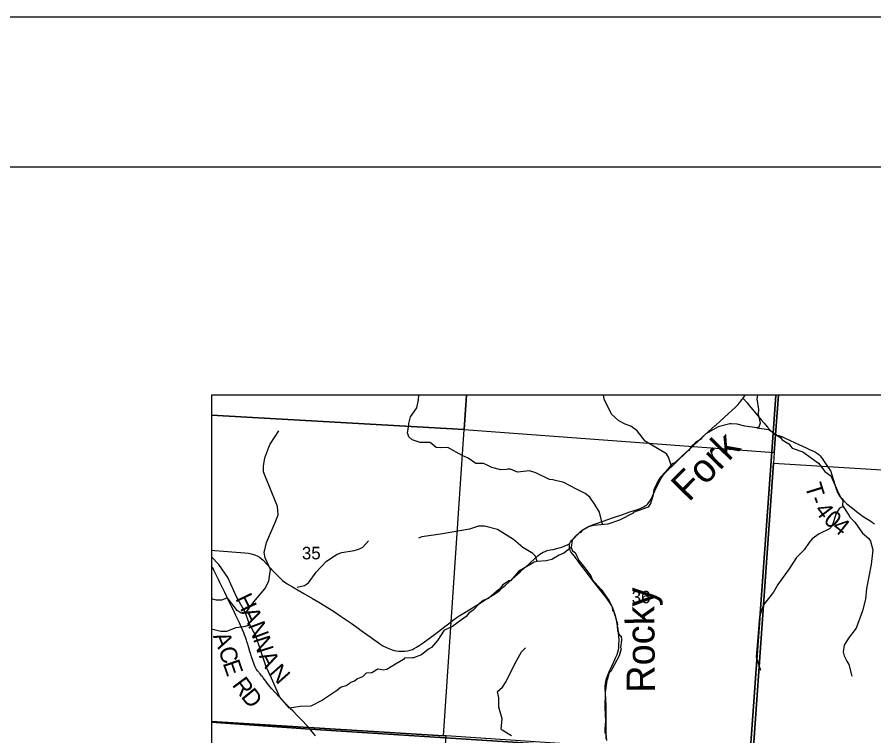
# Model space of a CAD drawing. Extents: x 396.2 to 468.4, y 232.6 to 279.1.
# Drawn here: x 413.203 to 416.062, y 276.722 to 279.121 of the extents above; entities that cross this region are included whole.
import ezdxf

# ---------------------------------------------------------------- set-up
doc = ezdxf.new("R2010")
doc.units = 0
for name, color, linetype in [('Default', 7, 'Continuous'), ('GM_X_County_Road', 7, 'Continuous'), ('GM_X_County_Road_Text', 7, 'Continuous'), ('GM_X_Minor_River', 7, 'Continuous'), ('GM_X_Minor_River_Text', 7, 'Continuous'), ('GM_X_Section', 7, 'Continuous'), ('GM_X_Section_Text', 7, 'Continuous'), ('GM_X_State_Route', 7, 'Continuous'), ('GM_X_Township_Road', 7, 'Continuous'), ('GM_X_Township_Road_Text', 7, 'Continuous'), ('SH_Border', 7, 'Continuous'), ('SH_Cut_Line', 7, 'Continuous'), ('TX_P_1', 7, 'Continuous')]:
    doc.layers.add(name, color=color, linetype=linetype)

msp = doc.modelspace()

# ---------------------------------------------------------------- linework, layer by layer
at = {"layer": 'Default'}
for points in [[(414.7026, 277.8582), (413.8513, 277.8582), (413.8513, 277.7924), (414.6945, 277.744)], [(415.7353, 277.8582), (413.8513, 277.8582), (413.8513, 276.7667), (414.1803, 276.7441), (415.1704, 276.681), (415.6478, 276.651), (415.6501, 276.6818), (415.7264, 277.732)], [(415.744, 277.8582), (414.7026, 277.8582), (414.6945, 277.744), (415.7301, 277.667)], [(416.7632, 277.8582), (415.744, 277.8582), (415.7301, 277.667), (415.7271, 277.6318), (416.7426, 277.5691)], [(413.8513, 277.7924), (413.8513, 276.7696), (414.6257, 276.7217), (414.6945, 277.744)], [(413.8513, 276.7696), (413.8513, 275.9557), (414.5706, 275.8945), (414.6352, 276.7213), (414.6257, 276.7217)]]:
    msp.add_lwpolyline(points, close=True, dxfattribs=at)
for points in [[(421.9682, 277.8582), (415.7353, 277.8582), (415.7264, 277.732), (415.6501, 276.6818)], [(415.3087, 271.617), (415.3585, 272.2209), (415.4595, 273.6806), (415.4838, 274.0061), (415.5736, 275.3305), (415.6062, 275.8993), (415.6444, 276.6015), (415.6445, 276.6023), (415.6478, 276.651), (415.1704, 276.681), (414.1803, 276.7441), (413.8513, 276.7667), (413.8513, 270.6726)]]:
    msp.add_lwpolyline(points, dxfattribs=at)
at = {"layer": 'GM_X_County_Road'}
for points in [[(413.8513, 277.3416), (413.8616, 277.3406), (413.8915, 277.3377), (413.9334, 277.3349), (413.9625, 277.3325), (413.9749, 277.3311), (413.9835, 277.3295), (413.992, 277.3273), (413.9981, 277.3251), (414.0041, 277.3222), (414.0114, 277.3178), (414.0174, 277.3133), (414.0234, 277.3078), (414.0376, 277.293), (414.0563, 277.2728), (414.0717, 277.2568), (414.0813, 277.2472), (414.089, 277.24), (414.0958, 277.2348), (414.1039, 277.2294), (414.1218, 277.2187), (414.16, 277.197), (414.1884, 277.1803), (414.2098, 277.1673), (414.2437, 277.147), (414.2621, 277.135), (414.284, 277.1203), (414.2979, 277.1107), (414.3181, 277.0972), (414.3413, 277.0805), (414.3513, 277.0729), (414.3705, 277.0595), (414.3848, 277.0493), (414.3942, 277.0423), (414.4029, 277.036), (414.4136, 277.0287), (414.4239, 277.0225), (414.4352, 277.0167), (414.4435, 277.013), (414.4545, 277.0085), (414.4616, 277.0063), (414.4688, 277.0049), (414.4765, 277.0042), (414.4861, 277.0041), (414.4963, 277.0045), (414.5062, 277.0058), (414.5147, 277.0075), (414.5219, 277.0099), (414.5285, 277.0127), (414.5362, 277.0171), (414.5449, 277.0226), (414.558, 277.032), (414.5791, 277.0474), (414.5962, 277.0601), (414.6132, 277.0729), (414.6259, 277.0831), (414.642, 277.0956), (414.6562, 277.1065), (414.6666, 277.1144), (414.6719, 277.1179), (414.6785, 277.1223), (414.691, 277.1297), (414.7167, 277.1455), (414.7422, 277.1613), (414.768, 277.1774), (414.7943, 277.1938), (414.8056, 277.2014), (414.8148, 277.2086), (414.8261, 277.2185), (414.8324, 277.2242), (414.8446, 277.2359), (414.8556, 277.2459), (414.8635, 277.253), (414.8819, 277.2691), (414.8964, 277.2819), (414.9082, 277.2929), (414.9159, 277.3), (414.9282, 277.3113), (414.9402, 277.3224), (414.947, 277.3277), (414.9528, 277.3317), (414.9583, 277.3347), (414.965, 277.3373), (414.9724, 277.3397), (414.982, 277.3421), (414.992, 277.3441), (415.0047, 277.347), (415.0124, 277.349), (415.0203, 277.3517), (415.0284, 277.3548), (415.0362, 277.3583), (415.0395, 277.3597), (415.0427, 277.361), (415.0469, 277.3622)], [(414.1799, 276.7442), (414.1758, 276.749), (414.1658, 276.76), (414.1573, 276.769), (414.1492, 276.7776), (414.1377, 276.7898), (414.1237, 276.8039), (414.1157, 276.8117), (414.106, 276.8214), (414.0994, 276.828), (414.0986, 276.8288), (414.0886, 276.8399), (414.0534, 276.8784), (414.046, 276.8868), (414.0415, 276.8919), (414.0373, 276.8972), (414.0325, 276.9037), (414.0242, 276.9153), (414.0212, 276.9193), (414.0197, 276.9212), (414.0166, 276.9252), (414.0143, 276.9281), (414.0107, 276.9324), (414.009, 276.9341), (414.0078, 276.9354), (414.0051, 276.9387), (414.0029, 276.9416), (414.001, 276.9447), (413.999, 276.9484), (413.9977, 276.9512), (413.9951, 276.9575), (413.9927, 276.9638), (413.9907, 276.9697), (413.9884, 276.9761), (413.9865, 276.982), (413.9829, 276.9932), (413.9797, 277.0033), (413.9759, 277.0158), (413.9736, 277.0235), (413.9723, 277.0276), (413.9694, 277.0365), (413.9678, 277.0412), (413.9646, 277.0506), (413.9618, 277.0582), (413.9589, 277.0658), (413.9548, 277.0755), (413.9505, 277.0852), (413.9433, 277.101), (413.9404, 277.1072), (413.9327, 277.1235), (413.9279, 277.1336), (413.9211, 277.1475), (413.9169, 277.1559), (413.9118, 277.1665), (413.9028, 277.1858), (413.8963, 277.1997), (413.8916, 277.2091), (413.8798, 277.2331), (413.8759, 277.2415), (413.8697, 277.2544), (413.8618, 277.2706), (413.8597, 277.2747), (413.8579, 277.2777), (413.8546, 277.283), (413.8513, 277.2873)], [(414.1987, 276.7213), (414.1933, 276.728), (414.1835, 276.7401), (414.1805, 276.7436), (414.1799, 276.7442)]]:
    msp.add_lwpolyline(points, dxfattribs=at)
at = {"layer": 'GM_X_Minor_River'}
for points in [[(415.1585, 277.4269), (415.1555, 277.4311), (415.1465, 277.4683), (415.1313, 277.4934), (415.1143, 277.5181), (415.0991, 277.5302), (415.0695, 277.545), (415.0271, 277.567), (414.9903, 277.5765), (414.9801, 277.5776), (414.9338, 277.5996), (414.9126, 277.6061), (414.8728, 277.6022), (414.8497, 277.6121), (414.8406, 277.6113), (414.8357, 277.6102), (414.8175, 277.609), (414.7875, 277.617), (414.769, 277.6265), (414.7591, 277.631), (414.7337, 277.6306), (414.7079, 277.6488), (414.6886, 277.6576), (414.6405, 277.6838), (414.6173, 277.6834), (414.6014, 277.6837), (414.5813, 277.7012), (414.548, 277.7008), (414.5218, 277.7095), (414.5101, 277.7194), (414.5052, 277.7334), (414.5101, 277.7585), (414.5105, 277.7638), (414.5154, 277.7867), (414.5366, 277.8167), (414.5427, 277.8437), (414.5431, 277.8582)], [(415.3859, 277.6256), (415.3774, 277.6522), (415.3698, 277.6628), (415.316, 277.6955), (415.2986, 277.7057), (415.2724, 277.7399), (415.2512, 277.7551), (415.2322, 277.7619), (415.2106, 277.7729), (415.1883, 277.7946), (415.1629, 277.8417), (415.1596, 277.8582)], [(415.674, 277.8582), (415.6714, 277.8461), (415.6772, 277.8105), (415.6766, 277.7949), (415.6831, 277.7657), (415.6781, 277.7522)], [(415.6781, 277.7522), (415.6715, 277.7497), (415.6316, 277.755), (415.6061, 277.7624), (415.5856, 277.7633), (415.5818, 277.7625), (415.5424, 277.7527), (415.5353, 277.7481), (415.501, 277.7296), (415.4893, 277.7188), (415.4838, 277.7108), (415.4668, 277.7008), (415.4522, 277.6878), (415.4448, 277.6736), (415.4376, 277.6705), (415.3986, 277.6345), (415.3888, 277.6291), (415.3682, 277.6043), (415.3488, 277.5836), (415.3395, 277.5668), (415.338, 277.5641), (415.328, 277.5428), (415.3256, 277.5257), (415.3176, 277.499), (415.3087, 277.4853), (415.2588, 277.4666), (415.2585, 277.4644), (415.2132, 277.4419), (415.1739, 277.4287), (415.1273, 277.4237), (415.1099, 277.4194), (415.0888, 277.407), (415.082, 277.399), (415.079, 277.399), (415.0569, 277.3764), (415.0554, 277.3745), (415.0525, 277.3506)], [(413.9645, 277.1316), (413.993, 277.169), (414.0291, 277.2126), (414.043, 277.2383), (414.0479, 277.2768), (414.0304, 277.3157), (414.0275, 277.3338), (414.0346, 277.3665), (414.0659, 277.4398), (414.0737, 277.459), (414.0714, 277.487), (414.0442, 277.5559), (414.0304, 277.5884), (414.0253, 277.6029), (414.0247, 277.6223), (414.0297, 277.6498), (414.0427, 277.6851), (414.0472, 277.6947), (414.0758, 277.74)], [(415.6712, 277.7497), (415.7121, 277.7442), (415.7519, 277.7161), (415.7565, 277.7096), (415.7788, 277.696), (415.7898, 277.6823), (415.8251, 277.6698), (415.8774, 277.6314), (415.899, 277.6044), (415.9191, 277.59), (415.941, 277.5399), (415.9505, 277.5186), (415.9592, 277.5068), (415.9581, 277.4901), (415.9785, 277.4581), (415.9838, 277.4502), (415.9986, 277.4346), (416.0244, 277.3985), (416.0452, 277.3799), (416.0516, 277.3719), (416.0585, 277.3426), (416.0531, 277.2936), (416.0379, 277.2137), (416.0349, 277.178), (416.0243, 277.1384), (416.003, 277.0806), (415.9776, 277.0475), (415.9632, 277.0243), (415.9598, 277.0022), (415.9628, 276.9882), (415.9689, 276.9779), (415.9719, 276.9711), (415.9791, 276.9593), (415.9889, 276.9203)], [(415.9597, 277.4875), (415.9482, 277.4813), (415.9368, 277.4638), (415.9228, 277.4223), (415.9148, 277.4128), (415.8803, 277.3964), (415.8568, 277.3797), (415.8462, 277.3668), (415.8299, 277.3424), (415.8045, 277.3165), (415.7802, 277.2792), (415.7423, 277.2271), (415.7275, 277.2016), (415.6945, 277.159), (415.6823, 277.1229), (415.6812, 277.1194), (415.6736, 277.0362), (415.6694, 276.9848), (415.6796, 276.9537), (415.6838, 276.9411)], [(414.9383, 277.3035), (414.9334, 277.3217), (414.9243, 277.3304), (414.8909, 277.3506), (414.8598, 277.3768), (414.8056, 277.4102), (414.7632, 277.4212), (414.7431, 277.4211), (414.7132, 277.4116), (414.6157, 277.3948), (414.5536, 277.386), (414.5429, 277.3818)], [(414.1369, 277.2175), (414.1615, 277.2236), (414.1748, 277.232), (414.2013, 277.2677), (414.2355, 277.305), (414.2704, 277.3275), (414.2867, 277.3336), (414.3276, 277.3397), (414.3432, 277.3451), (414.3564, 277.3515), (414.3758, 277.3728)], [(415.0525, 277.3506), (415.0279, 277.3317), (415.012, 277.3244), (414.9875, 277.3105), (414.9682, 277.3061), (414.9383, 277.3035)], [(415.0525, 277.3506), (415.0566, 277.3388), (415.0651, 277.3336), (415.0709, 277.3215), (415.0783, 277.3052), (415.098, 277.2823), (415.1173, 277.2555), (415.1217, 277.2438), (415.1517, 277.2102), (415.1788, 277.1721), (415.1796, 277.1695), (415.1893, 277.151), (415.1902, 277.1396), (415.1944, 277.1358), (415.2068, 277.0938), (415.2057, 277.0874), (415.207, 277.0733), (415.2137, 277.0578), (415.2191, 277.0541), (415.2204, 277.0404), (415.2169, 277.0161), (415.2189, 277.0116), (415.2119, 276.9883), (415.1886, 276.9456), (415.1842, 276.9365), (415.1785, 276.9326), (415.172, 276.9087), (415.1716, 276.9064), (415.1657, 276.8661), (415.1649, 276.8152), (415.1666, 276.7712), (415.1643, 276.7442), (415.1648, 276.7313), (415.1675, 276.7295), (415.1705, 276.7063)], [(414.1123, 276.8144), (414.08, 276.8511), (414.0512, 276.914), (414.0336, 276.9514), (413.9989, 277.0558), (413.978, 277.0942), (413.9636, 277.134), (413.9362, 277.1839), (413.9064, 277.2499), (413.8763, 277.2939), (413.8513, 277.3188)], [(414.9383, 277.3035), (414.928, 277.3016), (414.887, 277.277), (414.8765, 277.2697), (414.8499, 277.2387), (414.8435, 277.2386), (414.8228, 277.224), (414.8127, 277.211), (414.8097, 277.2087), (414.7774, 277.1811), (414.7578, 277.1733), (414.7446, 277.1622), (414.7248, 277.1415), (414.7101, 277.1308), (414.7015, 277.1201), (414.6786, 277.1032), (414.6556, 277.0862), (414.639, 277.0785), (414.6285, 277.0746), (414.6054, 277.0395), (414.5859, 277.0169), (414.5758, 277.0104), (414.5521, 276.9916), (414.5253, 276.9822), (414.5211, 276.9818), (414.4953, 276.9804), (414.4923, 276.9759), (414.466, 276.9612), (414.437, 276.9431), (414.4245, 276.9407), (414.4142, 276.9425), (414.4062, 276.9436), (414.387, 276.9324), (414.3673, 276.9303), (414.3557, 276.9188), (414.3391, 276.9119), (414.3293, 276.9042), (414.3157, 276.8999), (414.3142, 276.8976), (414.3014, 276.8888), (414.2848, 276.8837), (414.2686, 276.8721), (414.2223, 276.841), (414.1831, 276.8203)], [(413.9646, 277.1311), (413.9504, 277.1311), (413.9366, 277.1404), (413.9073, 277.179), (413.9029, 277.1808), (413.8849, 277.1748), (413.8678, 277.1741), (413.8513, 277.1787)], [(413.9795, 277.0915), (413.9599, 277.0855), (413.9322, 277.0821), (413.901, 277.0701), (413.8827, 277.0698), (413.8513, 277.0774)], [(414.8532, 276.7213), (414.8217, 276.741), (414.8179, 276.744), (414.8217, 276.7779), (414.8107, 276.8178), (414.8107, 276.8486), (414.8066, 276.8691), (414.8225, 276.8843), (414.8324, 276.8999), (414.8699, 276.9718), (414.8859, 277.0019), (414.8995, 277.0148)], [(414.1832, 276.8203), (414.1827, 276.8201), (414.1474, 276.8191), (414.1123, 276.8144)]]:
    msp.add_lwpolyline(points, dxfattribs=at)
at = {"layer": 'GM_X_Section'}
for points in [[(415.7301, 277.667), (415.7271, 277.6318), (415.6579, 276.653), (414.6352, 276.7213), (414.6257, 276.7217), (414.6945, 277.744)], [(415.7271, 277.6318), (416.7426, 277.5691), (416.6739, 276.5403), (415.6539, 276.603), (415.6579, 276.653)]]:
    msp.add_lwpolyline(points, close=True, dxfattribs=at)
at = {"layer": 'GM_X_State_Route'}
msp.add_lwpolyline([(415.1689, 276.7118), (415.1689, 276.7444), (415.1692, 276.763), (415.1692, 276.8038), (415.1686, 276.821), (415.1674, 276.846), (415.1657, 276.8774), (415.1657, 276.8859), (415.1663, 276.8959), (415.1676, 276.9038), (415.17, 276.9128), (415.1739, 276.9238), (415.1788, 276.9356), (415.1872, 276.9539), (415.1944, 276.969), (415.2016, 276.9845), (415.2052, 276.9929), (415.2078, 277.0005), (415.2097, 277.0082), (415.2107, 277.0144), (415.2113, 277.0199), (415.2116, 277.0245), (415.2118, 277.0423), (415.2112, 277.0546), (415.2104, 277.0647), (415.209, 277.0783), (415.2056, 277.096), (415.2019, 277.113), (415.1985, 277.1256), (415.1945, 277.1391), (415.1911, 277.1478), (415.1874, 277.1557), (415.1815, 277.1659), (415.1749, 277.1758), (415.1649, 277.1892), (415.1525, 277.2047), (415.1392, 277.221), (415.1192, 277.2464), (415.0929, 277.281), (415.0867, 277.2893), (415.0803, 277.2975), (415.0726, 277.3076), (415.0672, 277.3148), (415.0626, 277.321), (415.0568, 277.3287), (415.0514, 277.3363), (415.0501, 277.3384), (415.049, 277.3406), (415.0477, 277.3433), (415.0467, 277.3468), (415.0462, 277.3501), (415.046, 277.3521), (415.046, 277.3546), (415.0462, 277.3572), (415.0466, 277.3606), (415.0469, 277.3622), (415.0478, 277.3649), (415.0487, 277.367), (415.05, 277.3692), (415.0509, 277.3707), (415.0529, 277.3737), (415.0571, 277.3785), (415.0673, 277.3888), (415.0767, 277.3975), (415.083, 277.4032), (415.0876, 277.4068), (415.0915, 277.4097), (415.0984, 277.4141), (415.1041, 277.4175), (415.111, 277.4209), (415.1173, 277.4235), (415.126, 277.4268), (415.1398, 277.4315), (415.1742, 277.4435), (415.1898, 277.4489), (415.2038, 277.4538), (415.2149, 277.4575), (415.2209, 277.4595), (415.2482, 277.4689), (415.2767, 277.4786), (415.2823, 277.4807), (415.2892, 277.4837), (415.2933, 277.4858), (415.2994, 277.4893), (415.3032, 277.4921), (415.3075, 277.4964), (415.3103, 277.4995), (415.3145, 277.5049), (415.3188, 277.5122), (415.3232, 277.5215), (415.335, 277.5467), (415.3444, 277.5666), (415.3468, 277.5715), (415.351, 277.5792), (415.3544, 277.5847), (415.3576, 277.5895), (415.3614, 277.5942), (415.3651, 277.5986), (415.3682, 277.602), (415.3726, 277.6066), (415.3954, 277.6284), (415.4138, 277.6461), (415.4277, 277.6599), (415.4327, 277.6645), (415.4417, 277.6731), (415.4775, 277.7066), (415.4955, 277.7237), (415.5102, 277.7371), (415.5226, 277.7483), (415.5323, 277.7571), (415.5355, 277.7599), (415.5611, 277.7826), (415.5777, 277.7975), (415.5869, 277.8059), (415.6009, 277.8191), (415.6091, 277.8277), (415.6132, 277.8324), (415.6182, 277.8389), (415.6222, 277.8441), (415.6257, 277.8488), (415.6302, 277.8549), (415.6325, 277.8582)], dxfattribs=at)
at = {"layer": 'GM_X_Township_Road'}
for points in [[(415.6257, 277.8488), (415.6277, 277.8465), (415.6395, 277.8332), (415.6521, 277.8179), (415.6707, 277.7953), (415.6862, 277.7767), (415.6949, 277.7662), (415.7073, 277.7514), (415.7165, 277.7414), (415.7238, 277.7338), (415.7266, 277.7314)], [(415.7266, 277.7314), (415.728, 277.7302), (415.7316, 277.7279), (415.7349, 277.7265), (415.7386, 277.7252), (415.7414, 277.7246), (415.7441, 277.7239), (415.7489, 277.7226), (415.7526, 277.7213), (415.755, 277.7203), (415.7687, 277.7141), (415.7833, 277.7072), (415.8119, 277.6937), (415.8245, 277.6882), (415.8369, 277.6827), (415.848, 277.6778), (415.8635, 277.6706), (415.8679, 277.6684), (415.8743, 277.6645), (415.8788, 277.661), (415.8812, 277.6587), (415.8836, 277.6557), (415.8872, 277.6509), (415.8945, 277.6407), (415.9078, 277.6207), (415.9151, 277.6096), (415.9173, 277.6062), (415.9182, 277.6045), (415.9196, 277.6012), (415.9203, 277.5994), (415.9214, 277.596), (415.9282, 277.5746), (415.937, 277.5457), (415.94, 277.5371), (415.9425, 277.5315), (415.9452, 277.5265), (415.9491, 277.5204), (415.955, 277.5135), (415.9597, 277.5088), (415.9643, 277.5037), (415.9711, 277.4974), (415.9826, 277.488), (415.9906, 277.4813), (416.0043, 277.4701), (416.0134, 277.4633), (416.0224, 277.4569), (416.0301, 277.452), (416.0414, 277.445), (416.0465, 277.4417), (416.0523, 277.4379), (416.0573, 277.4341), (416.0649, 277.4288)]]:
    msp.add_lwpolyline(points, dxfattribs=at)
at = {"layer": 'SH_Border'}
msp.add_lwpolyline([(397.7027, 278.6206), (429.7027, 278.6206), (429.7027, 257.6206), (397.7027, 257.6206)], close=True, dxfattribs=at)
at = {"layer": 'SH_Cut_Line'}
msp.add_lwpolyline([(396.2027, 257.1206), (430.2027, 257.1206), (430.2027, 279.1206), (396.2027, 279.1206)], close=True, dxfattribs=at)
msp.add_lwpolyline([(422.4135, 277.8582), (413.8513, 277.8582), (413.8513, 270.6726)], dxfattribs=at)
at = {"layer": 'TX_P_1'}
for p, q in [((413.8513, 277.8582), (413.8513, 264.2582)), ((427.4513, 277.8582), (413.8513, 277.8582))]:
    msp.add_line(p, q, dxfattribs=at)

# ---------------------------------------------------------------- texts
at = {"layer": 'GM_X_County_Road_Text'}
for s, rotation, p in [('H', 295.4808, (413.9302, 277.1802)), ('A', 295.0254, (413.9517, 277.1352)), ('N', 290.6098, (413.9724, 277.091)), ('A', 291.7936, (413.8556, 277.0553)), ('N', 287.738, (413.9897, 277.0449)), ('C', 287.7648, (413.8738, 277.0099)), ('A', 296.8379, (414.0087, 276.9881)), ('E', 288.9425, (413.8884, 276.9642)), ('N', 311.7731, (414.0404, 276.9302)), ('R', 306.5687, (413.9183, 276.8913)), ('D', 309.0897, (413.9477, 276.8516))]:
    msp.add_text(s, height=0.0568, rotation=rotation, dxfattribs=at).set_placement(p)
at = {"layer": 'GM_X_Minor_River_Text'}
for s, rotation, p in [('Fork', 45.5138, (415.4444, 277.4998)), ('Rocky', 90.5137, (415.3319, 276.8657))]:
    msp.add_text(s, height=0.0947, rotation=rotation, dxfattribs=at).set_placement(p)
at = {"layer": 'GM_X_Section_Text'}
for s, p in [('35', (414.1534, 277.3107)), ('36', (415.2542, 277.164))]:
    msp.add_text(s, height=0.04186, rotation=0, dxfattribs=at).set_placement(p)
at = {"layer": 'GM_X_Township_Road_Text'}
for s, rotation, p in [('T', 287.2768, (415.8313, 277.5559)), ('-', 290.0428, (415.8449, 277.5125)), ('4', 307.1437, (415.8617, 277.4744)), ('0', 318.6528, (415.8913, 277.4374)), ('4', 321.2942, (415.9198, 277.4124))]:
    msp.add_text(s, height=0.0568, rotation=rotation, dxfattribs=at).set_placement(p)

doc.saveas('drawing.dxf')
